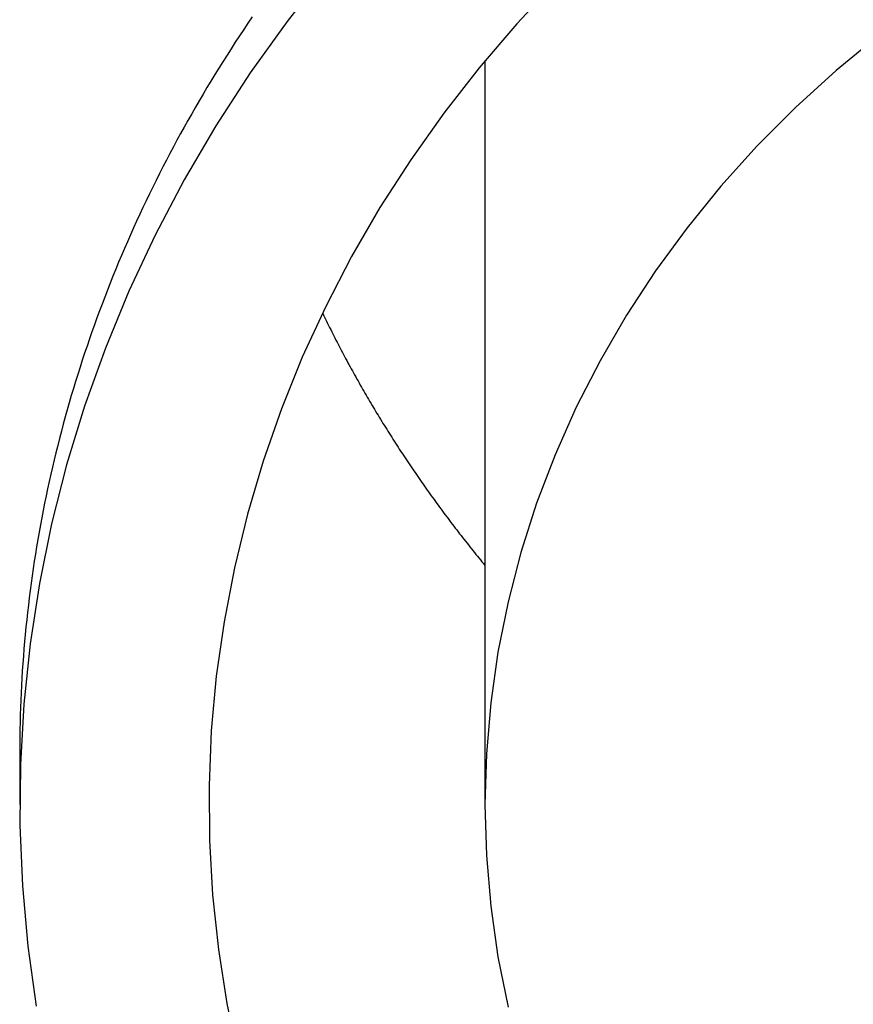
# Model space of a CAD drawing. Extents: x 1107 to 4046, y 937 to 3355.
# Tile 425 of 656: x 2162.48 to 2167.99, y 2659.85 to 2666.36. Entities that reach past the tile are written whole.
import ezdxf

# ---------------------------------------------------------------- set-up
doc = ezdxf.new("R2010")
doc.units = 0
doc.layers.add('KF_VIDA_L___C_REAR', color=7, linetype='CONTINUOUS')

# ---------------------------------------------------------------- blocks, each defined once
blk = doc.blocks.new('KF_VIDA_L___C_REAR')
at = {"layer": 'KF_VIDA_L___C_REAR'}
for p, q in [((-21.425, 976.874261), (-21.425, 971.955658)), ((-24.5, 972.305658), (-24.5, 971.955658))]:
    blk.add_line(p, q, dxfattribs=at)
for points in [[(-22.4737, 977.465, 0), (-22.7333, 977.133, 0), (-22.9765, 976.793, 0), (-23.203, 976.443, 0), (-23.4124, 976.086, 0), (-23.6042, 975.721, 0), (-23.7781, 975.35, 0), (-23.9338, 974.973, 0), (-24.0711, 974.59, 0), (-24.1897, 974.202, 0), (-24.2893, 973.811, 0), (-24.3699, 973.417, 0), (-24.4312, 973.019, 0), (-24.4732, 972.62, 0), (-24.4958, 972.22, 0), (-24.4989, 971.819, 0), (-24.4825, 971.419, 0), (-24.4467, 971.019, 0), (-24.3916, 970.622, 0)], [(-20.9528, 977.4, 0), (-21.2153, 977.118, 0), (-21.4636, 976.827, 0), (-21.6973, 976.527, 0), (-21.916, 976.219, 0), (-22.1191, 975.903, 0), (-22.3065, 975.579, 0), (-22.4777, 975.249, 0), (-22.6324, 974.913, 0), (-22.7703, 974.572, 0), (-22.8912, 974.225, 0), (-22.9949, 973.875, 0), (-23.0811, 973.521, 0), (-23.1497, 973.164, 0), (-23.2006, 972.804, 0), (-23.2337, 972.444, 0), (-23.2489, 972.082, 0), (-23.2462, 971.72, 0), (-23.2256, 971.359, 0), (-23.1871, 970.998, 0), (-23.1309, 970.64, 0), (-23.057, 970.284, 0)], [(-18.8221, 977.041, 0), (-19.1038, 976.809, 0), (-19.372, 976.565, 0), (-19.6261, 976.31, 0), (-19.8654, 976.044, 0), (-20.0894, 975.769, 0), (-20.2975, 975.484, 0), (-20.4892, 975.191, 0), (-20.6641, 974.89, 0), (-20.8217, 974.582, 0), (-20.9617, 974.268, 0), (-21.0838, 973.948, 0), (-21.1875, 973.623, 0), (-21.2727, 973.295, 0), (-21.3392, 972.963, 0), (-21.3868, 972.628, 0), (-21.4155, 972.292, 0), (-21.425, 971.956, 0), (-21.4155, 971.619, 0), (-21.3868, 971.283, 0), (-21.3392, 970.949, 0), (-21.2727, 970.617, 0)], [(-22.9629, 977.163, 0), (-22.9914, 977.121, 0), (-23.0196, 977.079, 0), (-23.0475, 977.037, 0), (-23.0753, 976.995, 0), (-23.1027, 976.952, 0), (-23.1299, 976.91, 0), (-23.1569, 976.867, 0), (-23.1836, 976.825, 0), (-23.2101, 976.782, 0), (-23.2363, 976.739, 0), (-23.2622, 976.696, 0), (-23.2879, 976.653, 0), (-23.3134, 976.609, 0), (-23.3386, 976.566, 0), (-23.3635, 976.523, 0), (-23.3882, 976.479, 0), (-23.4126, 976.435, 0), (-23.4368, 976.392, 0), (-23.4607, 976.348, 0), (-23.4844, 976.304, 0), (-23.5078, 976.26, 0), (-23.5309, 976.215, 0), (-23.5538, 976.171, 0), (-23.5764, 976.127, 0), (-23.5987, 976.082, 0), (-23.6208, 976.038, 0), (-23.6426, 975.993, 0), (-23.6642, 975.948, 0), (-23.6855, 975.903, 0), (-23.7065, 975.858, 0), (-23.7273, 975.813, 0), (-23.7478, 975.768, 0), (-23.768, 975.723, 0), (-23.788, 975.677, 0), (-23.8077, 975.632, 0), (-23.8271, 975.586, 0), (-23.8463, 975.541, 0), (-23.8652, 975.495, 0), (-23.8838, 975.449, 0), (-23.9022, 975.403, 0), (-23.9203, 975.357, 0), (-23.9381, 975.311, 0), (-23.9557, 975.265, 0), (-23.9729, 975.219, 0), (-23.9899, 975.173, 0), (-24.0067, 975.127, 0), (-24.0231, 975.08, 0), (-24.0393, 975.034, 0), (-24.0552, 974.987, 0), (-24.0709, 974.941, 0), (-24.0862, 974.894, 0), (-24.1013, 974.847, 0), (-24.1161, 974.8, 0), (-24.1307, 974.753, 0), (-24.1449, 974.706, 0), (-24.1589, 974.659, 0), (-24.1726, 974.612, 0), (-24.1861, 974.565, 0), (-24.1992, 974.518, 0), (-24.2121, 974.471, 0), (-24.2247, 974.424, 0), (-24.237, 974.376, 0), (-24.2491, 974.329, 0), (-24.2608, 974.281, 0), (-24.2723, 974.234, 0), (-24.2835, 974.186, 0), (-24.2945, 974.139, 0), (-24.3051, 974.091, 0), (-24.3155, 974.043, 0), (-24.3255, 973.996, 0), (-24.3353, 973.948, 0), (-24.3449, 973.9, 0), (-24.3541, 973.852, 0), (-24.3631, 973.804, 0), (-24.3717, 973.756, 0), (-24.3801, 973.708, 0), (-24.3882, 973.66, 0), (-24.3961, 973.612, 0), (-24.4036, 973.564, 0), (-24.4109, 973.516, 0), (-24.4179, 973.468, 0), (-24.4246, 973.42, 0), (-24.431, 973.371, 0), (-24.4371, 973.323, 0), (-24.4429, 973.275, 0), (-24.4485, 973.226, 0), (-24.4538, 973.178, 0), (-24.4588, 973.13, 0), (-24.4635, 973.081, 0), (-24.4679, 973.033, 0), (-24.472, 972.985, 0), (-24.4759, 972.936, 0), (-24.4794, 972.888, 0), (-24.4827, 972.839, 0), (-24.4857, 972.791, 0), (-24.4884, 972.742, 0), (-24.4909, 972.694, 0), (-24.493, 972.645, 0), (-24.4949, 972.597, 0), (-24.4964, 972.548, 0), (-24.4977, 972.5, 0), (-24.4987, 972.451, 0), (-24.4994, 972.403, 0), (-24.4999, 972.354, 0), (-24.5, 972.306, 0)], [(-22.4988, 975.206, 0), (-22.4922, 975.192, 0), (-22.4855, 975.178, 0), (-22.4788, 975.164, 0), (-22.472, 975.151, 0), (-22.4653, 975.137, 0), (-22.4585, 975.123, 0), (-22.4516, 975.109, 0), (-22.4448, 975.096, 0), (-22.4379, 975.082, 0), (-22.431, 975.068, 0), (-22.424, 975.054, 0), (-22.4171, 975.041, 0), (-22.4101, 975.027, 0), (-22.403, 975.013, 0), (-22.396, 975, 0), (-22.3889, 974.986, 0), (-22.3818, 974.973, 0), (-22.3746, 974.959, 0), (-22.3675, 974.945, 0), (-22.3603, 974.932, 0), (-22.3531, 974.918, 0), (-22.3458, 974.905, 0), (-22.3385, 974.891, 0), (-22.3312, 974.877, 0), (-22.3239, 974.864, 0), (-22.3165, 974.85, 0), (-22.3092, 974.837, 0), (-22.3017, 974.823, 0), (-22.2943, 974.81, 0), (-22.2868, 974.796, 0), (-22.2793, 974.783, 0), (-22.2718, 974.769, 0), (-22.2642, 974.756, 0), (-22.2567, 974.743, 0), (-22.2491, 974.729, 0), (-22.2414, 974.716, 0), (-22.2338, 974.702, 0), (-22.2261, 974.689, 0), (-22.2184, 974.675, 0), (-22.2106, 974.662, 0), (-22.2028, 974.649, 0), (-22.195, 974.635, 0), (-22.1872, 974.622, 0), (-22.1794, 974.609, 0), (-22.1715, 974.595, 0), (-22.1636, 974.582, 0), (-22.1556, 974.569, 0), (-22.1477, 974.556, 0), (-22.1397, 974.542, 0), (-22.1317, 974.529, 0), (-22.1236, 974.516, 0), (-22.1155, 974.503, 0), (-22.1074, 974.489, 0), (-22.0993, 974.476, 0), (-22.0912, 974.463, 0), (-22.083, 974.45, 0), (-22.0748, 974.437, 0), (-22.0665, 974.424, 0), (-22.0583, 974.41, 0), (-22.05, 974.397, 0), (-22.0417, 974.384, 0), (-22.0333, 974.371, 0), (-22.025, 974.358, 0), (-22.0166, 974.345, 0), (-22.0082, 974.332, 0), (-21.9997, 974.319, 0), (-21.9912, 974.306, 0), (-21.9827, 974.293, 0), (-21.9742, 974.28, 0), (-21.9657, 974.267, 0), (-21.9571, 974.254, 0), (-21.9485, 974.241, 0), (-21.9398, 974.228, 0), (-21.9312, 974.215, 0), (-21.9225, 974.202, 0), (-21.9138, 974.189, 0), (-21.905, 974.176, 0), (-21.8963, 974.163, 0), (-21.8875, 974.15, 0), (-21.8787, 974.138, 0), (-21.8698, 974.125, 0), (-21.8609, 974.112, 0), (-21.8521, 974.099, 0), (-21.8431, 974.086, 0), (-21.8342, 974.074, 0), (-21.8252, 974.061, 0), (-21.8162, 974.048, 0), (-21.8072, 974.035, 0), (-21.7981, 974.023, 0), (-21.789, 974.01, 0), (-21.7799, 973.997, 0), (-21.7708, 973.984, 0), (-21.7616, 973.972, 0), (-21.7525, 973.959, 0), (-21.7432, 973.946, 0), (-21.734, 973.934, 0), (-21.7248, 973.921, 0), (-21.7155, 973.909, 0), (-21.7062, 973.896, 0), (-21.6968, 973.883, 0), (-21.6874, 973.871, 0), (-21.6781, 973.858, 0), (-21.6686, 973.846, 0), (-21.6592, 973.833, 0), (-21.6497, 973.821, 0), (-21.6402, 973.808, 0), (-21.6307, 973.796, 0), (-21.6212, 973.783, 0), (-21.6116, 973.771, 0), (-21.602, 973.758, 0), (-21.5924, 973.746, 0), (-21.5828, 973.734, 0), (-21.5731, 973.721, 0), (-21.5634, 973.709, 0), (-21.5537, 973.696, 0), (-21.5439, 973.684, 0), (-21.5341, 973.672, 0), (-21.5243, 973.659, 0), (-21.5145, 973.647, 0), (-21.5047, 973.635, 0), (-21.4948, 973.623, 0), (-21.4849, 973.61, 0), (-21.475, 973.598, 0), (-21.465, 973.586, 0), (-21.4551, 973.574, 0), (-21.4451, 973.561, 0), (-21.435, 973.549, 0), (-21.425, 973.537, 0)]]:
    blk.add_polyline3d(points, dxfattribs=at)

msp = doc.modelspace()

# ---------------------------------------------------------------- block references
at = {"layer": 'KF_VIDA_L___C_REAR'}
msp.add_blockref('KF_VIDA_L___C_REAR', (2186.9791, 1689.2132), dxfattribs=at)

doc.saveas('drawing.dxf')
